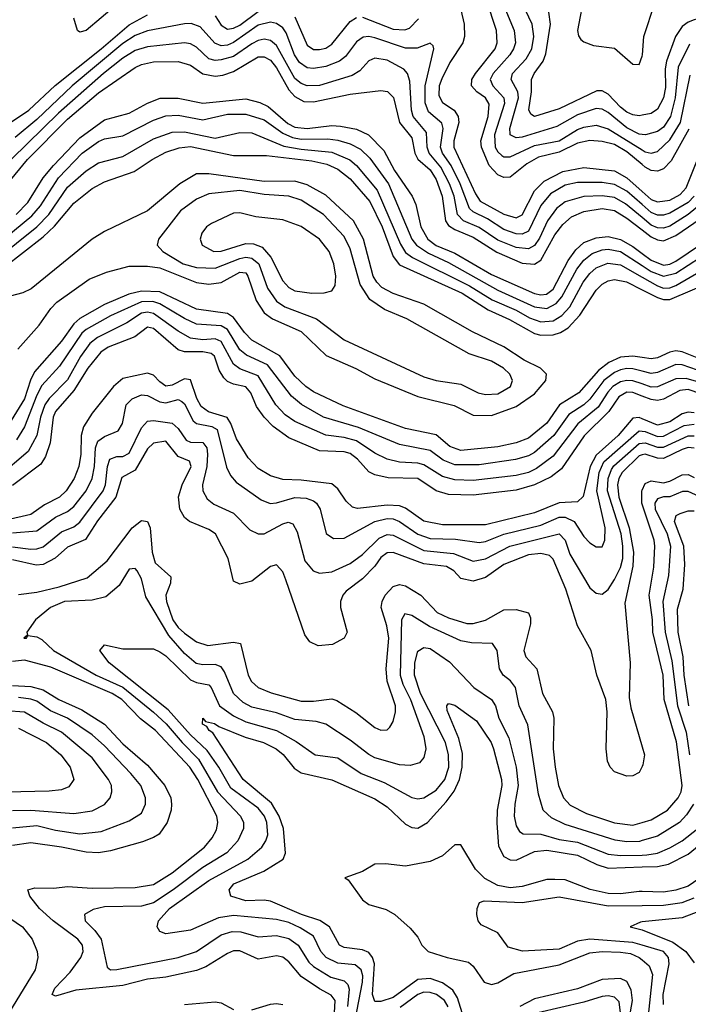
# Model space of a CAD drawing. Header units: inches. Extents: x 884549 to 1028252, y 526810 to 653624.
# Tile 386 of 656: x 907974 to 910150, y 621658 to 624865. Entities that reach past the tile are written whole.
import ezdxf

# ---------------------------------------------------------------- set-up
doc = ezdxf.new("R2010")
doc.units = ezdxf.units.IN
doc.header["$MEASUREMENT"] = 0
doc.layers.add('A9602', color=7, linetype='Continuous')
doc.layers.add('A9612', color=7, linetype='Continuous')

msp = doc.modelspace()

# ---------------------------------------------------------------- linework, layer by layer
at = {"layer": 'A9602', "color": 5}
for points, elevation in [([(910000, 624490.8), (909990, 624492.2), (909950, 624512.9), (909890, 624562.7), (909870, 624573.9), (909850, 624575.7), (909790, 624554.6), (909722.9, 624517.1), (909610, 624482.7), (909590, 624480.4), (909570.6, 624490), (909570, 624493.2), (909569, 624510), (909597.6, 624610), (909595.6, 624630), (909574.3, 624670), (909578.1, 624690), (909622.9, 624737.1), (909641.6, 624770), (909647.7, 624810), (909642.1, 624850), (909590, 624961)], 2440), ([(909812.8, 624950), (909789.7, 624830), (909792.6, 624812.6), (909800.6, 624800.6), (909810, 624792.4), (909841.4, 624781.4), (909910, 624771.8), (909970, 624719.9), (909990, 624719.3), (910000, 624746.3)], 2380), ([(910000, 624393.2), (909950, 624435), (909910, 624458), (909870, 624468.6), (909830, 624471.1), (909790, 624463), (909730, 624433.2), (909662.6, 624417.4), (909624.5, 624395.5), (909570, 624352.4), (909550, 624351), (909530, 624359.9), (909502.3, 624390), (909477, 624450), (909475.3, 624470), (909498.4, 624550), (909501.7, 624590), (909489.9, 624610), (909462.1, 624630), (909445, 624650), (909446.1, 624670), (909457.4, 624690), (909521.8, 624770), (909528.3, 624790), (909526.4, 624830), (909493.4, 624930)], 2480), ([(909542.6, 624930), (909583.5, 624830), (909587.8, 624790), (909581.3, 624770), (909569, 624750), (909515.1, 624690), (909505.7, 624670), (909514.5, 624650), (909550.3, 624610.3), (909551.9, 624591.9), (909519.1, 624490), (909521.6, 624450), (909530, 624434.3), (909543.1, 624423.1), (909550, 624418.6), (909570, 624417.8), (909650, 624454.8), (909730, 624470), (909790, 624507.4), (909810, 624515.2), (909850, 624521.9), (909890, 624509.5), (910000, 624441)], 2460), ([(908288.2, 624911.8), (908190, 624829.9), (908170, 624824.4), (908162.3, 624830), (908150.4, 624870)], 2480), ([(908610, 624877.3), (908630, 624846.7), (908650, 624833.9), (908670, 624837.3), (908690, 624847.6), (908750, 624891.7)], 2520), ([(909410, 624897.2), (909420.9, 624850), (909422, 624810), (909416.1, 624790), (909374.5, 624725.5), (909348, 624672), (909339.8, 624650), (909338, 624618), (909350, 624595.1), (909387.7, 624570), (909401.2, 624550), (909403.1, 624530), (909387.4, 624470), (909387.1, 624450), (909457.6, 624297.6), (909473.3, 624273.3), (909550, 624231.5), (909590, 624219.1), (909610, 624229.5), (909650, 624307.6), (909681.2, 624338.8), (909741.8, 624370), (909810, 624383.7), (909910, 624372.2), (909950, 624349.5), (910000, 624305.8)], 2520), ([(910000, 624553.7), (909990, 624552), (909970, 624554.6), (909950, 624563.5), (909930, 624579.6), (909890, 624621.9), (909870, 624633.3), (909852.8, 624632.8), (909730, 624574.1), (909650, 624549.3), (909637.3, 624557.3), (909631.8, 624571.8), (909640.2, 624630), (909640.2, 624670), (909648.5, 624690), (909678.2, 624730), (909686.6, 624753.4), (909701.9, 624850), (909696.9, 624890)], 2420), ([(907890, 624494.6), (908004.2, 624570), (908089, 624651), (908239.2, 624770), (908330, 624848.6), (908390, 624881)], 2520), ([(910000, 624262.7), (909950, 624306.3), (909910, 624328.5), (909870, 624334.5), (909790, 624335), (909750, 624325.7), (909702.2, 624297.8), (909670, 624259.9), (909630, 624176), (909610, 624166.2), (909590, 624167.2), (909550, 624181.3), (909496.4, 624216.4), (909450, 624238.7), (909437.7, 624250), (909408.2, 624330), (909378.3, 624390), (909350.6, 624430), (909343.5, 624450), (909351.9, 624510), (909347.8, 624527.8), (909305.1, 624565.1), (909293.8, 624593.8), (909293.7, 624650), (909321.8, 624770), (909319.6, 624779.6), (909310, 624788.2), (909267.6, 624772.4), (909230, 624772), (909130, 624805.7), (909110, 624809.9), (909092.5, 624807.5), (909070, 624792.5), (909034.8, 624745.2), (909015.4, 624730), (908970, 624712.8), (908930, 624705.5), (908910, 624707.8), (908885.2, 624725.2), (908868.9, 624750), (908841.7, 624821.7), (908830, 624838.5), (908810, 624852.3), (908790, 624857.2), (908750, 624847.3), (908670, 624790.6), (908650, 624782.4), (908630, 624780.3), (908608.9, 624788.9), (908561.7, 624841.7), (908532, 624852), (908510, 624851.7), (908390, 624828.9), (908350, 624813.4), (908310, 624787.6), (908144.5, 624650), (908030, 624539.7), (907958.9, 624481.1)], 2540), ([(908870, 624874.2), (908910, 624782.5), (908930, 624768.2), (908950, 624767.4), (908970, 624772.7), (908990, 624784.9), (909050, 624859.5), (909070, 624871.8)], 2520), ([(909090, 624872.7), (909190, 624834.2), (909227.8, 624832.2), (909242.5, 624837.5), (909271.9, 624868.1)], 2520), ([(910000, 624220.7), (909945.6, 624265.6), (909910, 624286), (909870, 624291.7), (909810, 624289), (909750, 624271.1), (909721.9, 624250), (909691.7, 624210), (909666.4, 624153.6), (909650, 624129.3), (909630, 624118.2), (909590, 624123), (909530, 624146.7), (909470, 624188.4), (909419.1, 624210), (909399.6, 624230), (909387.7, 624290), (909373.5, 624330), (909344.5, 624384.5), (909307.2, 624430), (909300.8, 624450), (909298, 624498), (909254.3, 624550), (909249.5, 624570), (909244.4, 624664.4), (909236.3, 624690), (909224.1, 624704.1), (909170, 624732.9), (909130, 624739.7), (909110, 624730.4), (909081.7, 624698.3), (909056.7, 624683.3), (908950, 624650.5), (908910, 624649.1), (908890, 624657), (908870, 624673.5), (908810, 624781.1), (908790, 624797.6), (908770, 624801.8), (908750, 624797.3), (908730, 624786.2), (908670, 624745.5), (908630, 624733.8), (908610, 624732.5), (908590, 624737.7), (908550, 624775.6), (908530, 624786.1), (908510, 624789.6), (908390, 624776.5), (908350, 624764.1), (908310, 624739.2), (908247.2, 624690), (908099.7, 624560.3), (907948, 624412)], 2560), ([(907868.5, 624251.5), (907999.5, 624410), (908130, 624540.8), (908230, 624627.1), (908350, 624709.6), (908370, 624719.1), (908410, 624727.5), (908490, 624729), (908530, 624717.1), (908570, 624688.6), (908610, 624680.7), (908635.7, 624684.3), (908670, 624696.7), (908750, 624743.9), (908770, 624744.2), (908790, 624732.8), (908810, 624708), (908850, 624636.8), (908870, 624614.8), (908898.9, 624598.9), (908930, 624596.9), (909050, 624622), (909150, 624634.3), (909170.7, 624630.7), (909191, 624611), (909209.9, 624530), (909250, 624479.6), (909260.2, 624430), (909270, 624410.8), (909310, 624375.8), (909330, 624344.6), (909348.9, 624290), (909360.1, 624210), (909370, 624194.6), (909390, 624181.6), (909450, 624156.5), (909527.4, 624107.4), (909610, 624072), (909650, 624068.6), (909670, 624081.3), (909716.4, 624163.6), (909741.9, 624198.1), (909770, 624222.5), (909810, 624240.3), (909870, 624249.5), (909910, 624243.1), (909950, 624218.6), (910000, 624180.4)], 2580), ([(907962.5, 624230), (908000.4, 624270), (908050, 624350), (908083.7, 624390), (908170, 624480.2), (908250, 624538.3), (908330, 624560.4), (908390, 624593.4), (908431.2, 624608.8), (908490, 624609.7), (908570, 624592.8), (908710, 624607.5), (908755.2, 624595.2), (908782.4, 624582.4), (908847.2, 624527.2), (908870, 624514.7), (908910, 624510.3), (908990, 624520), (909018.4, 624518.4), (909070, 624508.8), (909109.4, 624489.4), (909159.3, 624439.3), (909193.7, 624373.7), (909251.9, 624290), (909263.1, 624263.1), (909280, 624190), (909302.1, 624150), (909329.6, 624129.6), (909390, 624104.9), (909510, 624034.9), (909650, 623972.5), (909670, 623968.4), (909688.6, 623971.4), (909710, 623987.3), (909759.7, 624080.3), (909784.4, 624115.6), (909810, 624138.7), (909850, 624154.8), (909890, 624159.1), (909930, 624149), (909970, 624126.3), (910000, 624103.8)], 2620), ([(907893, 624127), (908013.7, 624226.3), (908041.4, 624258.6), (908099.8, 624350), (908177.7, 624430), (908230, 624468.6), (908250, 624476.8), (908310, 624486.9), (908410, 624537.9), (908450, 624551.7), (908490, 624554), (908570, 624538.9), (908650, 624557.7), (908710, 624557.2), (908770, 624538.4), (908830, 624495), (908861.5, 624481.5), (908890, 624475.6), (908976.8, 624476.8), (909010, 624472.9), (909050, 624460.6), (909083, 624443), (909113.4, 624413.4), (909174.8, 624330), (909250.3, 624150.3), (909265.8, 624130), (909304.5, 624104.5), (909370, 624074.2), (909530, 623984.1), (909650, 623929.5), (909690, 623924.6), (909719.9, 623940.1), (909738.2, 623961.8), (909787.6, 624052.4), (909810, 624081.5), (909837, 624103), (909870, 624115.2), (909890, 624117.6), (909930, 624110), (910000, 624064.4)], 2640), ([(907895.9, 624084.1), (908030, 624190.7), (908069.3, 624230.7), (908130, 624319.1), (908190, 624372.1), (908230, 624398.5), (908310, 624419.8), (908410, 624477.1), (908470, 624498.1), (908510, 624500), (908610, 624479.3), (908690, 624497.3), (908730, 624496.2), (908833.5, 624453.5), (908890, 624443), (908990, 624433.2), (909048.6, 624408.6), (909070, 624389.9), (909137.7, 624310), (909213.4, 624133.4), (909230, 624106.8), (909252.9, 624090), (909438.5, 623998.5), (909512.2, 623952.2), (909590, 623918.6), (909633.7, 623893.7), (909670, 623881.2), (909710, 623884.1), (909739.1, 623900.9), (909764.7, 623930), (909808.2, 624010), (909830, 624038.7), (909850, 624056.2), (909888.3, 624071.7), (909930, 624066.9), (910000, 624026.5)], 2660), ([(907922.8, 624057.2), (908050, 624157.6), (908087.2, 624192.8), (908150, 624267), (908210, 624314.8), (908250, 624336.9), (908346.6, 624370), (908405, 624410), (908450, 624433.1), (908492.6, 624447.4), (908530, 624451.6), (908670, 624422.7), (908777.1, 624422.9), (908925.4, 624405.4), (908974.1, 624394.1), (909010, 624378), (909050, 624346.1), (909113.2, 624273.2), (909153.9, 624190), (909190, 624093.8), (909210, 624066.4), (909414.5, 623974.5), (909499.3, 623919.3), (909568.2, 623888.2), (909650, 623842.9), (909670, 623837.6), (909710, 623838.3), (909733.9, 623846.1), (909758.8, 623861.2), (909797.5, 623902.5), (909850, 623984.1), (909870, 624003), (909890, 624014.2), (909910, 624018.1), (909949, 624011), (910000, 623985.1)], 2680), ([(907968, 623792), (908037.5, 623870), (908075.3, 623924.7), (908095, 623945), (908200.3, 624019.7), (908257, 624043), (908330, 624061.9), (908390, 624062.4), (908430, 624056.3), (908550, 624009.4), (908590, 624003.9), (908630, 624009.4), (908690, 624042.5), (908710, 624039.9), (908717, 624030), (908743.2, 623950), (908770.2, 623910.2), (908796.8, 623890), (908890, 623849.7), (908971.5, 623771.5), (909068.3, 623728.3), (909130, 623694.8), (909270, 623637.3), (909388.2, 623608.2), (909450, 623576.3), (909510, 623576), (909590, 623604.4), (909650, 623646), (909686.1, 623690), (909689.2, 623710), (909669.3, 623729.3), (909616.4, 623756.4), (909550, 623799.4), (909447.8, 623847.8), (909290, 623937.8), (909190, 623973.3), (909152.8, 623992.8), (909136.2, 624010), (909125.1, 624030), (909093.2, 624150), (909060.1, 624210), (908970, 624292.9), (908910, 624326.5), (908870, 624339), (908770, 624338), (908590, 624362.6), (908550, 624362.3), (908494.7, 624330), (908390, 624242.3), (908250, 624174.5), (908210.2, 624150), (908011.8, 623988.2), (907984.3, 623975.7), (907905.1, 623954.9)], 2720), ([(910000, 623764.9), (909970, 623769.2), (909930, 623765.9), (909891.9, 623748.1), (909857.9, 623722.1), (909794.4, 623650), (909731.5, 623610), (909690, 623551.1), (909630, 623502.1), (909590, 623486.5), (909530, 623473.6), (909410, 623461.9), (909374.3, 623474.3), (909330, 623512.4), (909230, 623533), (909027.1, 623607.1), (908930, 623652.8), (908904.9, 623670), (908870, 623703.9), (908820.6, 623770), (908730, 623821.1), (908705.8, 623845.8), (908670, 623894.7), (908650, 623908.1), (908550, 623922.1), (908430, 623978.2), (908370, 623980.6), (908329.1, 623970.9), (908250, 623937.2), (908170, 623891.5), (908150, 623874.4), (908110, 623817.5), (908022.5, 623717.5), (908009, 623691), (907990, 623630), (907928.8, 623531.2)], 2680), ([(910000, 623719.8), (909970, 623727.3), (909950, 623729.1), (909930, 623724.8), (909910, 623716), (909875.3, 623690), (909830, 623628.9), (909809.8, 623610.2), (909761.1, 623578.9), (909712.8, 623510), (909650, 623454.8), (909630, 623444.2), (909587.9, 623432.1), (909470, 623415.1), (909390, 623415.2), (909352.9, 623430), (909310, 623461.4), (909210, 623481.4), (909076.9, 623536.9), (908963.1, 623570), (908891.4, 623611.4), (908858.4, 623638.4), (908780.3, 623740.3), (908712.4, 623772.4), (908690.8, 623790), (908650, 623856.3), (908630, 623867.2), (908550, 623872.6), (908510, 623891.1), (908430, 623939.4), (908406.9, 623946.9), (908370, 623946.4), (908270, 623900.4), (908190, 623855.6), (908176.6, 623843.4), (908103.2, 623736.8), (908046.5, 623673.5), (908030, 623642.3), (907990, 623538.2), (907963.3, 623496.7)], 2660), ([(910000, 623678.4), (909970, 623688.4), (909950, 623689.8), (909930, 623684.8), (909904.8, 623670), (909888.3, 623651.7), (909857.4, 623602.6), (909791.2, 623548.8), (909710, 623443.5), (909656.5, 623403.5), (909630, 623390.3), (909590, 623379.9), (909450, 623364.4), (909390, 623366), (909350, 623376.4), (909290, 623415.3), (909270, 623420.4), (909210, 623423.1), (909170, 623433.5), (909130, 623453.2), (909070, 623492.6), (909030, 623504), (908970, 623511.7), (908870, 623556.3), (908838.1, 623578.1), (908807.6, 623610), (908750, 623704.6), (908690, 623728.1), (908670, 623742.9), (908630, 623817), (908610, 623825), (908570, 623822.2), (908530, 623827.5), (908490, 623849.8), (908410, 623907.7), (908390, 623912.1), (908370, 623909.1), (908322.8, 623877.2), (908227, 623830), (908202.1, 623810), (908171.8, 623768.2), (908130, 623692.1), (908070, 623631.4), (908056.2, 623610), (908041.5, 623570), (908029.6, 623510.4), (908001.2, 623458.8), (907903.9, 623376.1)], 2640), ([(910000, 623639.1), (909970, 623651), (909950, 623651.4), (909923.9, 623636.1), (909891.5, 623588.5), (909811.1, 623508.9), (909738.1, 623401.9), (909704, 623376), (909650, 623349.8), (909590, 623332.1), (909450, 623316.5), (909370, 623318), (909330, 623330.3), (909270, 623370.3), (909172.9, 623372.9), (909130, 623382.6), (909110, 623392.6), (909073.6, 623433.6), (909050, 623451.8), (909030, 623457.3), (908950, 623460.5), (908850, 623502.7), (908799.5, 623539.5), (908769.8, 623569.8), (908745.1, 623605.1), (908726.7, 623650), (908710, 623669.3), (908670, 623677.3), (908650, 623686.4), (908638.1, 623698.1), (908622.8, 623722.8), (908608.4, 623768.4), (908597.7, 623777.7), (908570, 623783.4), (908510, 623783.1), (908490, 623789.8), (908410, 623858.8), (908390, 623863), (908348.5, 623831.5), (908262.3, 623797.7), (908238.2, 623781.8), (908195.9, 623730), (908150, 623657.6), (908091, 623589), (908083, 623570), (908073.3, 623486.7), (908058, 623442), (908043, 623417), (907950, 623347.1)], 2620), ([(910000, 623564.5), (909990, 623568.6), (909970, 623567.1), (909921.9, 623510), (909850, 623446.9), (909831.4, 623410), (909808.6, 623311.4), (909790, 623294.8), (909730, 623291), (909650, 623258.7), (909490, 623219), (909350, 623219.2), (909290, 623231.4), (909230, 623273.9), (909210, 623281.8), (909170, 623283.1), (909073.1, 623273.1), (909057.1, 623277.1), (909036.3, 623296.3), (909010, 623336.6), (908990, 623352.7), (908890, 623365.1), (908830, 623367.6), (908790, 623378.8), (908750, 623402.8), (908717.5, 623437.5), (908679.6, 623499.6), (908661, 623550), (908649.1, 623569.1), (908588, 623588), (908564.7, 623604.7), (908550.6, 623630.6), (908530, 623692.2), (908510, 623694.7), (908470, 623674.3), (908450, 623671.1), (908430, 623684.8), (908410, 623706.5), (908390, 623714), (908310, 623696.6), (908278.9, 623670), (908210, 623583), (908181.8, 623538.2), (908173.7, 623510), (908172.6, 623450), (908165.9, 623410), (908151.1, 623370), (908125.1, 623330), (908104, 623310), (908055.2, 623284.8), (908010, 623253.4), (907930, 623234.9)], 2580), ([(907950, 623193.5), (908030, 623200.2), (908090, 623244.8), (908130, 623263.1), (908150, 623279.7), (908189.9, 623330), (908209.7, 623370), (908217.7, 623410), (908220.6, 623470), (908228.5, 623491.5), (908250, 623506.7), (908294.4, 623525.6), (908308.3, 623550), (908321, 623610), (908339.8, 623630), (908370, 623643.3), (908390, 623640.9), (908430, 623619.8), (908450, 623616.7), (908490, 623627.4), (908501.3, 623621.3), (908510, 623613.5), (908538.6, 623558.6), (908550, 623550), (908599.8, 623539.8), (908616.6, 623530), (908646.9, 623406.9), (908660.3, 623380.3), (908678.7, 623358.7), (908760.4, 623300.4), (908789, 623289), (908810, 623290.9), (908870, 623308.3), (908906.8, 623306.8), (908930, 623297.3), (908940.1, 623290), (908952.1, 623270), (908971.7, 623191.7), (908995.3, 623175.3), (909030, 623176.3), (909130.2, 623229.8), (909170, 623240), (909190, 623238.5), (909210, 623230.1), (909269.6, 623189.6), (909310, 623175.2), (909392.6, 623172.6), (909470, 623162.3), (909490, 623165), (909550, 623189.2), (909670, 623218.1), (909730, 623244.1), (909750, 623244.7), (909778.6, 623230), (909810, 623181.6), (909830, 623161.1), (909850, 623147.8), (909870, 623148.1), (909878.5, 623170), (909879.9, 623210), (909853, 623330), (909860.1, 623390), (909875, 623425), (909990, 623525.7), (910000, 623524.5)], 2560), ([(907950, 623147.3), (908010, 623140.7), (908030, 623141), (908050, 623147.6), (908110, 623196.7), (908150, 623212.9), (908170, 623227.9), (908245.5, 623330), (908253.1, 623350), (908259.3, 623410), (908267, 623433), (908290, 623442), (908310, 623442.2), (908330, 623453.1), (908370, 623535.3), (908390, 623557.4), (908410, 623559), (908470, 623550.8), (908490, 623533.7), (908515.5, 623495.5), (908530, 623488.5), (908570, 623487.3), (908582.6, 623470), (908585.6, 623450), (908583.1, 623410), (908569.3, 623349.3), (908570.6, 623330), (908583.8, 623303.8), (908606.3, 623286.3), (908670, 623257.4), (908723, 623203), (908750, 623190.1), (908770, 623190.1), (908830, 623222.9), (908848.4, 623228.4), (908862.8, 623222.8), (908877.1, 623197.1), (908902.6, 623102.6), (908929.3, 623069.3), (908950, 623062.2), (908990, 623066.9), (909050, 623093.2), (909090, 623123), (909143.6, 623176.4), (909170, 623187.9), (909190, 623185.6), (909290, 623135.9), (909386.6, 623126.6), (909450, 623101.2), (909490, 623108.6), (909569.9, 623150), (909730, 623190.1), (909749.7, 623170), (909764.3, 623124.3), (909830, 623014.6), (909850, 622996.6), (909870, 622993.5), (909890, 623008.4), (909910, 623041.2), (909930, 623080.8), (909937.7, 623110), (909937.7, 623150), (909931.6, 623190), (909886.9, 623330), (909889.5, 623370), (909900, 623400), (909908, 623412), (909990, 623484.7), (910000, 623485.8)], 2540), ([(910000, 622432.5), (909990, 622412.4), (909970, 622401.7), (909950, 622400.4), (909910, 622414.5), (909896.3, 622430), (909887.1, 622450), (909883.5, 622490), (909886.5, 622610), (909881.6, 622650), (909852.9, 622730), (909834.5, 622810), (909790.1, 622890.1), (909751.4, 623010), (909710, 623107.8), (909699.1, 623119.1), (909670, 623125.6), (909630, 623121.6), (909550, 623090.3), (909490, 623047.8), (909450, 623036.3), (909410, 623045), (909387, 623070), (909363.8, 623083.8), (909290, 623092.7), (909190, 623129.2), (909170, 623128.3), (909150, 623113), (909130, 623085.2), (909090, 623043.6), (909036.6, 623003.4), (909025.9, 622990), (909018.7, 622970), (909018.3, 622950), (909039.8, 622870), (909030.7, 622850), (908992, 622830), (908945, 622825), (908918.5, 622838.5), (908901.6, 622861.6), (908840.7, 623040.7), (908830, 623066.4), (908810, 623089.4), (908790, 623083.5), (908730, 623035.8), (908690, 623026.6), (908670, 623035.8), (908652.9, 623110), (908611.7, 623190), (908590, 623204.8), (908526.2, 623230), (908510, 623243), (908495, 623270), (908490.9, 623310.9), (908502.8, 623350), (908532.5, 623410), (908526.9, 623426.9), (908490, 623442.5), (908450, 623491.5), (908410, 623485.6), (908390, 623467.3), (908350, 623397.1), (908305.9, 623374.1), (908286.6, 623310), (908227.7, 623232.3), (908188.5, 623171.5), (908130, 623146.5), (908088.9, 623111.1), (908050, 623090.6), (908028, 623088), (907950, 623105.4)], 2520), ([(910000, 623447.2), (909990, 623444.4), (909934.6, 623390), (909924.1, 623370), (909920.1, 623350), (909924.1, 623310), (909958.1, 623210), (909972.5, 623130), (909970, 623084.7), (909944.1, 622964.1), (909961.5, 622770), (909957.5, 622657.5), (909963.1, 622623.1), (910000, 622496)], 2520), ([(910000, 623286.6), (909998.8, 623290), (909998.9, 623330), (910000, 623332.4)], 2480), ([(907970, 622992.2), (908030, 622999.6), (908102.5, 623017.5), (908193.5, 623046.5), (908258.3, 623101.7), (908339.9, 623210), (908370, 623233.3), (908390, 623230.1), (908398.4, 623210), (908405.1, 623130), (908415.3, 623095.3), (908466.3, 623050), (908464.6, 623030), (908449.8, 622990.2), (908451.5, 622970), (908472.7, 622910), (908490, 622885.4), (908510, 622867), (908550, 622838.4), (908586.6, 622826.6), (908670, 622837.3), (908692.9, 622832.9), (908717.5, 622730), (908729, 622709), (908750.2, 622690), (908792.6, 622672.6), (908890, 622645.2), (908930, 622645.1), (908990, 622652.5), (909006.8, 622646.8), (909068, 622608), (909130, 622559.8), (909150, 622550.2), (909170, 622551.4), (909179.2, 622560.8), (909190, 622578.4), (909197.1, 622610), (909197.7, 622630), (909169.6, 622710), (909167, 622750), (909175.6, 622850), (909168.8, 622890), (909150.5, 622950), (909153.6, 622970), (909163.1, 622990), (909190, 623018.3), (909210, 623024.9), (909230, 623020.4), (909279.9, 622990), (909333.4, 622933.4), (909370, 622916.3), (909430, 622898.3), (909450, 622897.8), (909490, 622908.7), (909550, 622943.1), (909590, 622944.2), (909630, 622932.6), (909637, 622917), (909637.1, 622897.1), (909615.2, 622810), (909621.3, 622790), (909656.9, 622750), (909675.7, 622670), (909708.6, 622610), (909712.2, 622590), (909710.5, 622490), (909717, 622430), (909728.2, 622370), (909744.6, 622330), (909765.8, 622305.8), (909819.2, 622279.2), (909910, 622248.6), (909970, 622240.9), (910000, 622249.9)], 2480), ([(910000, 622190.7), (909991.8, 622188.2), (909950, 622186.7), (909912.3, 622192.3), (909750, 622243.5), (909704.8, 622264.8), (909678.4, 622290), (909662.3, 622342.3), (909628.3, 622568.3), (909599.4, 622630), (909587.7, 622690), (909571.5, 622711.5), (909547.6, 622730), (909535.3, 622750), (909528.5, 622810), (909512.9, 622832.9), (909444.6, 622835.4), (909410, 622841.7), (909307.8, 622887.8), (909250, 622924.5), (909227.3, 622930), (909217.2, 622910), (909212.3, 622730), (909220.6, 622700.6), (909246.6, 622650), (909289.5, 622530), (909295.6, 622490), (909290, 622462), (909275.8, 622444.2), (909244.6, 622435.4), (909210, 622437.5), (909130, 622461), (909110, 622470.9), (909050, 622518.5), (908970, 622570.6), (908939.3, 622579.3), (908870, 622585.3), (908810, 622607.5), (908730, 622625.1), (908701, 622641), (908670, 622670.1), (908641, 622741), (908630, 622756.9), (908610, 622764), (908570, 622763.4), (908548.2, 622768.2), (908510, 622800.8), (908459.1, 622859.1), (908384.6, 622984.6), (908370, 623043.1), (908355.8, 623070), (908350, 623077.6), (908330, 623074.6), (908297.8, 623022.2), (908254.6, 622985.4), (908210, 622974.4), (908119.5, 622970), (908074.7, 622950), (908025.4, 622910), (907997.6, 622870), (907999.5, 622860.5), (907987.3, 622850), (907996, 622850), (908000.7, 622859.3), (908030, 622854.2), (908046.4, 622846.4), (908083.5, 622810), (908222.6, 622730), (908310, 622690.9), (908410, 622609.2), (908451.2, 622571.2), (908503, 622510), (908556.5, 622456.5), (908617.3, 622350), (908692.2, 622270), (908702.5, 622250), (908702.5, 622230), (908684.3, 622190), (908648.7, 622151.3), (908570, 622103.5), (908473.2, 622030), (908410, 621988.2), (908370, 621977.4), (908250, 621975.6), (908213.5, 621966.5), (908184.8, 621950), (908186.8, 621930), (908218.4, 621898.4), (908238.9, 621870), (908258.6, 621778.6), (908269.9, 621769.9), (908290.5, 621770.5), (908489.9, 621809.9), (908550, 621829.9), (908630, 621884.3), (908665.1, 621894.9), (908693.9, 621893.9), (908750, 621877.5), (908810, 621881.7), (908850, 621872), (908880.1, 621850), (908915, 621795), (908930, 621780.9), (908986.4, 621746.4), (909030, 621734.2), (909041.7, 621721.7), (909046.6, 621706.6), (909041.5, 621650)], 2460), ([(909066.2, 621606.2), (909090, 621730), (909090.7, 621750.7), (909085.1, 621770), (909066.5, 621786.5), (909010, 621791.7), (908972, 621810), (908954.1, 621830), (908930, 621879.7), (908887.2, 621907.2), (908850, 621923.6), (908810, 621934), (908670, 621947.4), (908620.9, 621939.1), (908530, 621899.6), (908450, 621887.6), (908430, 621894.7), (908421.2, 621910), (908425.4, 621930), (908461.8, 621970), (908590, 622061), (908717.1, 622130), (908762.4, 622170), (908775.6, 622190), (908781.2, 622210), (908778.5, 622250), (908770.5, 622270), (908750, 622296.1), (908661.3, 622361.3), (908622.3, 622430), (908583.9, 622483.9), (908530, 622535.2), (908457.3, 622617.3), (908264.9, 622770), (908234.7, 622810), (908250, 622828.4), (908310, 622815.6), (908410, 622815.2), (908430, 622806.3), (908450, 622792.6), (908530, 622714.3), (908550, 622705.6), (908590, 622698.1), (908597.7, 622690), (908624.3, 622630), (908670, 622597.3), (908710, 622577.6), (908810, 622549.8), (908874.2, 622514.2), (908936.1, 622470), (909010, 622460.1), (909085, 622410), (909160, 622380), (909250, 622331.2), (909270, 622326.5), (909290, 622330.1), (909330, 622354.7), (909357.4, 622390), (909370.4, 622430), (909369.9, 622470), (909360.3, 622510), (909278.7, 622670), (909258.6, 622730), (909259.9, 622770), (909270, 622808.4), (909290, 622819.5), (909310, 622816.9), (909372.7, 622772.7), (909452.5, 622690), (909510.1, 622650), (909523.3, 622630), (909533.4, 622590), (909566, 622526), (909589.6, 622429.6), (909596.7, 622370), (909585.9, 622310), (909583.7, 622270), (909590, 622238.5), (909601, 622221), (909612.8, 622212.8), (909670, 622211.9), (909730, 622194.2), (909790, 622185.5), (909890, 622146.2), (909930, 622141.9), (910000, 622143.9)], 2440), ([(908998.3, 621630), (909001, 621670), (908987.8, 621687.8), (908950, 621707.6), (908890, 621748.4), (908850, 621796.4), (908830, 621811.5), (908810, 621815.7), (908750, 621804.9), (908690, 621831.4), (908670, 621831.4), (908650, 621823.6), (908580, 621780), (908550, 621767.9), (908450, 621746.1), (908390, 621739.5), (908310, 621719.2), (908156.5, 621703.5), (908090, 621684), (908079.4, 621690), (908087.8, 621710), (908138.1, 621761.9), (908172.9, 621810), (908180.5, 621830), (908178.1, 621850), (908163.5, 621870), (908082.8, 621930), (908038.9, 621970), (908006.6, 622010), (908000.4, 622030), (908023.2, 622036.8), (908084.6, 622035.4), (908130, 622041.6), (908210, 622035.6), (908350, 622037.7), (908410, 622048.1), (908470, 622085.6), (908575.4, 622170), (908600.6, 622199.4), (908614.2, 622225.8), (908618.9, 622250), (908615.3, 622270), (908553.5, 622390), (908527.4, 622430), (908415.6, 622550), (908367.3, 622587.3), (908306.3, 622650), (908275.4, 622670), (908075.3, 622755.3), (907990, 622778.1), (907950, 622774.5)], 2480), ([(907950, 622696.5), (908010, 622692.8), (908050, 622682.4), (908101.8, 622650), (908176.6, 622616.6), (908249.5, 622570), (908310, 622505.7), (908390, 622436.1), (908445.9, 622370), (908465.6, 622330), (908468.4, 622310), (908466.8, 622290), (908454.3, 622250), (908427.7, 622212.3), (908410, 622200.5), (908373.2, 622186.8), (908270, 622157.7), (908230, 622151.3), (908190, 622153), (908110, 622169.8), (908010, 622183.6), (907950, 622175.3)], 2520), ([(907950, 622232.9), (908030, 622239.8), (908090, 622224.8), (908170, 622212.8), (908239.6, 622220.4), (908330, 622254.9), (908370, 622280.6), (908383.7, 622310), (908383.9, 622330), (908367.8, 622370), (908335.7, 622410), (908250, 622499.9), (908210, 622535.1), (908130, 622589.4), (908073.9, 622613.9), (908030, 622644.7), (908010, 622651.8), (907970, 622656.7)], 2540), ([(907950, 622289.2), (908010.1, 622290.1), (908150, 622279.4), (908210, 622287.4), (908250, 622308.5), (908268.6, 622330), (908274.3, 622350), (908272.4, 622370), (908263.2, 622390), (908210, 622460.4), (908110, 622543.9), (908050, 622573), (907990, 622609.4), (907930, 622613.2)], 2560), ([(909414, 621630), (909399, 621679), (909383.4, 621703.4), (909350, 621727.4), (909310, 621741.4), (909270, 621738.5), (909190, 621679.4), (909150, 621666.5), (909130, 621666.9), (909121.9, 621690), (909129.1, 621789.1), (909122.2, 621810), (909110, 621825.9), (909090, 621835.4), (909030, 621842.6), (909014.5, 621850), (908982.3, 621910), (908950.6, 621930.6), (908891.8, 621950), (908790, 621993.1), (908770, 621996.7), (908710, 621994.2), (908660.7, 622010), (908655.8, 622030), (908671.5, 622050), (908768.4, 622091.6), (908831.9, 622130), (908839, 622150), (908832.2, 622230), (908818.2, 622270), (908793.2, 622313.2), (908701, 622390), (908602.3, 622542.3), (908590.8, 622550), (908583, 622563), (908568.7, 622570), (908569.8, 622590.2), (908578.8, 622578.8), (908607.8, 622572.2), (908622.7, 622562.7), (908708.2, 622528.2), (908767.8, 622510), (908808.4, 622490), (908831.1, 622471.1), (908867.2, 622427.2), (908890, 622411.8), (908990, 622389.3), (909130, 622326.8), (909170, 622300.5), (909230, 622244.6), (909250, 622233.6), (909270, 622231.3), (909301.5, 622250), (909362.7, 622317.3), (909388, 622352), (909405.9, 622390), (909414.8, 622430), (909415, 622475), (909403, 622523), (909365.1, 622614.9), (909364.3, 622630), (909370, 622637.5), (909390, 622632.5), (909461.1, 622581.1), (909508.8, 622510), (909516.8, 622490), (909542.7, 622390), (909543, 622370), (909528.5, 622290), (909527.2, 622247.2), (909532.3, 622172.3), (909550, 622138.9), (909570, 622127.7), (909590, 622127.5), (909650, 622154.9), (909690, 622159.3), (909790, 622143.7), (909852.9, 622112.9), (909890, 622100.8), (910000, 622105)], 2420), ([(907970, 622557.4), (908061, 622510), (908107.3, 622470), (908138.3, 622430), (908149.8, 622390), (908133.9, 622366.1), (908110, 622356.6), (908070, 622351.4), (907931.1, 622348.9)], 2580), ([(910000, 622024.8), (909990, 622025), (909930, 622017.7), (909890, 622018.2), (909831.3, 622031.3), (909750, 622062.6), (909715.7, 622064.3), (909690, 622063.9), (909610, 622041.1), (909570, 622036.8), (909530, 622045.1), (909487.8, 622067.8), (909458.2, 622098.2), (909410, 622177), (909390, 622177.3), (909350, 622141.7), (909310, 622122.9), (909230, 622107.2), (909165.1, 622114.9), (909130, 622113.8), (909089.8, 622090.2), (909032.7, 622070), (909043.3, 622063.3), (909090, 621997.8), (909110, 621982.3), (909166.8, 621966.8), (909195.3, 621950), (909245.2, 621905.2), (909270, 621876.4), (909283.4, 621850), (909303.2, 621830), (909365.3, 621810), (909434.5, 621794.5), (909450, 621782.1), (909486.2, 621730), (909510, 621721.7), (909530, 621727.9), (909582.4, 621757.6), (909730, 621786.5), (909830, 621825.6), (909870.2, 621829.8), (909930, 621827.9), (909962.7, 621822.7), (909990.4, 621810.4), (910000, 621802.2)], 2380), ([(910000, 621850.2), (909970, 621859), (909830.3, 621869.7), (909790, 621862.8), (909730, 621836.9), (909610.4, 621830.4), (909563.8, 621843.8), (909530.5, 621890.5), (909476.6, 621916.6), (909466.2, 621930), (909461.7, 621950), (909463.5, 621970), (909471.2, 621988.8), (909485.4, 621994.6), (909610, 621989.6), (909730, 622008.2), (909890, 621978.9), (910000, 621979.9)], 2360), ([(907864.7, 621990), (907982.8, 621910), (908014.9, 621870), (908030.9, 621830), (908033.5, 621810), (908024.2, 621770), (907888.6, 621550)], 2520), ([(910000, 621926.3), (909994.3, 621925.7), (909960.7, 621910), (909999.8, 621899.8), (910000, 621899.7)], 2340), ([(909954.8, 621590), (909968.8, 621670), (909964.4, 621704.4), (909950, 621732.2), (909930, 621741.5), (909870, 621738), (909790, 621708.2), (909650, 621675.8), (909601.6, 621650)], 2420), ([(909369.2, 621649.2), (909356.7, 621670), (909330.4, 621690), (909310, 621696.5), (909290, 621696.7), (909270, 621689.7), (909212.8, 621647.2)], 2440), ([(909929.7, 621630), (909925.2, 621665.2), (909910, 621680.4), (909890, 621684.9), (909870, 621683.2), (909810, 621664.3), (909661, 621630)], 2440), ([(908510, 621657.5), (908610, 621665.7), (908630, 621662.6), (908670, 621640.5)], 2520), ([(908730, 621639.3), (908790, 621658.5), (908810, 621659.8), (908830, 621656.6)], 2520)]:
    msp.add_lwpolyline(points, dxfattribs=dict(at, elevation=elevation))
for points, elevation in [([(908690, 624308.8), (908590, 624297.9), (908550, 624280.2), (908497.6, 624242.4), (908426.2, 624150), (908421.3, 624130), (908439.7, 624110), (908505.6, 624070), (908550, 624057.2), (908610, 624055.7), (908690, 624086.9), (908710, 624091), (908730, 624087.9), (908752.4, 624070), (908780.8, 623990), (908810, 623947.9), (908837.5, 623930), (908940.1, 623890), (909030, 623822), (909290, 623701.1), (909330, 623690.1), (909410, 623677.2), (909466, 623650), (909490, 623643.5), (909530, 623646.2), (909571.7, 623670), (909578.5, 623690), (909569.9, 623710), (909549.1, 623730), (909510, 623752.7), (909436.7, 623776.7), (909234.6, 623890), (909161.1, 623921.1), (909113.3, 623953.3), (909082.7, 624002.7), (909050, 624118.5), (909030, 624159.1), (908963.4, 624230), (908890, 624276.6), (908850, 624290.2), (908770, 624295.3)], 2740), ([(908690, 624235.3), (908670, 624234.9), (908598.5, 624201.5), (908582, 624190), (908566.4, 624170), (908560.9, 624150), (908567.6, 624130), (908606.4, 624110), (908630, 624110.9), (908710, 624135.9), (908735.2, 624135.2), (908763.5, 624123.5), (908791.7, 624091.7), (908830, 624013.8), (908850, 623992.6), (908870, 623982.1), (908925.4, 623974.6), (908964.8, 623975.2), (908990, 623981.3), (909001.4, 623998.6), (909002.9, 624030), (908996.5, 624070), (908981.5, 624110), (908949.6, 624149.6), (908890, 624190.9), (908830, 624212.5), (908742.9, 624222.9)], 2760)]:
    msp.add_lwpolyline(points, close=True, dxfattribs=dict(at, elevation=elevation))
at = {"layer": 'A9612', "color": 5}
for points, elevation in [([(910000, 624746.3), (910001.4, 624750), (910005.9, 624810), (910041.6, 624918.4)], 2380), ([(910310, 624899.5), (910170, 624864.7), (910150, 624857.2), (910130, 624842.5), (910108.6, 624810), (910079.6, 624730), (910075.3, 624704.7), (910076.1, 624643.9), (910070, 624609.9), (910050, 624573.5), (910030, 624559), (910000, 624553.7)], 2420), ([(910154.7, 624785.3), (910117.7, 624710), (910107.5, 624610), (910092.5, 624550), (910070, 624514.8), (910050, 624500.2), (910010.6, 624489.4), (910000, 624490.8)], 2440), ([(910000, 624441), (910010, 624434.8), (910030, 624430.6), (910050, 624436), (910090, 624473.6), (910125.3, 624530), (910156.1, 624683.9)], 2460), ([(910152.1, 624507.9), (910094.5, 624405.5), (910070, 624379.4), (910050, 624371.4), (910030, 624373.7), (910010, 624384.9), (910000, 624393.2)], 2480), ([(910000, 624305.8), (910030, 624279.6), (910050, 624271.5), (910090, 624277.1), (910124.3, 624295.7), (910143.1, 624316.9), (910180.5, 624410)], 2520), ([(910169.6, 624290), (910150, 624270), (910090, 624234.8), (910070, 624227.9), (910050, 624228.1), (910030, 624236.5), (910000, 624262.7)], 2540), ([(910193.9, 624266.1), (910150, 624230), (910090, 624192.5), (910070, 624186), (910050, 624187.2), (910030, 624195.9), (910000, 624220.7)], 2560), ([(910000, 624180.4), (910030, 624157.5), (910050, 624147.4), (910070, 624144.4), (910110, 624161.5), (910210.1, 624230)], 2580), ([(910000, 624103.8), (910030, 624081.2), (910070, 624065.4), (910090, 624068.3), (910110, 624078.2), (910190, 624133)], 2620), ([(910000, 624064.4), (910030, 624044.9), (910070, 624029.2), (910110, 624039.5), (910190, 624091.9)], 2640), ([(910000, 624026.5), (910050, 623997.6), (910070, 623990.7), (910090, 623991.6), (910110, 623999.6), (910190, 624046.2)], 2660), ([(910000, 623985.1), (910050, 623959.7), (910070, 623953.4), (910090, 623953.3), (910230, 624013.4)], 2680), ([(910190, 623758.8), (910130, 623783.5), (910110, 623786.8), (910090, 623782.4), (910050, 623763.8), (910030, 623760.5), (910000, 623764.9)], 2680), ([(910230, 623705.6), (910130, 623740.9), (910110, 623741.9), (910050, 623715.3), (910030, 623712.4), (910000, 623719.8)], 2660), ([(910270, 623659.6), (910143.4, 623696.6), (910110, 623695), (910050, 623668.7), (910030, 623668.4), (910000, 623678.4)], 2640), ([(910270, 623618.9), (910150, 623660.4), (910122.6, 623657.4), (910070, 623628.3), (910050, 623624.5), (910030, 623627.2), (910000, 623639.1)], 2620), ([(910170, 623584.1), (910150, 623586.5), (910130, 623580.8), (910090, 623555), (910050, 623543.9), (910000, 623564.5)], 2580), ([(910000, 623524.5), (910010, 623523.2), (910050, 623507.3), (910070, 623508.8), (910137.4, 623542.6), (910170, 623547.2)], 2560), ([(910000, 623485.8), (910010, 623487), (910050, 623472.8), (910070, 623472.8), (910150, 623509.1), (910170, 623509.5)], 2540), ([(910170, 623469.6), (910150, 623471), (910130, 623464.8), (910070, 623435.6), (910050, 623436.4), (910010, 623450), (910000, 623447.2)], 2520), ([(910000, 623332.4), (910010, 623354.3), (910030, 623362.5), (910070, 623356.2), (910090, 623361.2), (910130, 623382.6), (910150, 623383.4), (910170, 623374.2)], 2480), ([(910210, 623301.1), (910150, 623327.7), (910131.6, 623328.4), (910090, 623310.6), (910069.7, 623310.3), (910050, 623303.9), (910041.8, 623290), (910042.2, 623270), (910082.1, 623190), (910092.9, 623150), (910086.1, 623053.9), (910067.3, 622970), (910075.2, 622870), (910097, 622777), (910115.6, 622630), (910143.8, 622543.8), (910154, 622470)], 2460), ([(910000, 622249.9), (910030, 622258.8), (910082.6, 622290), (910117.9, 622330), (910127.7, 622350), (910130.8, 622370), (910112.3, 622512.3), (910072.3, 622650), (910069, 622730), (910034.7, 622870), (910034.3, 622910), (910022.5, 622990), (910038.6, 623081.4), (910041.8, 623150), (910039.6, 623170), (910000, 623286.6)], 2480), ([(910152.3, 622630), (910137.3, 622730), (910133.6, 622790), (910117.2, 622870), (910115.2, 622944.8), (910134, 623010), (910139.3, 623090), (910135.8, 623150), (910105.4, 623230), (910110.6, 623249.4), (910123.8, 623256.2), (910150, 623265.5), (910170, 623265.4)], 2440), ([(910000, 622496), (910007.5, 622470), (910002.5, 622437.5), (910000, 622432.5)], 2520), ([(910167.2, 622310), (910144.8, 622275.2), (910121.8, 622250), (910050, 622205.8), (910000, 622190.7)], 2460), ([(910000, 622143.9), (910015.7, 622144.3), (910050, 622150), (910090, 622167), (910130, 622190.1), (910181.9, 622230)], 2440), ([(910000, 622105), (910050, 622106.9), (910085.9, 622114.1), (910150, 622146.2), (910227.1, 622210)], 2420), ([(910219.5, 622090), (910150, 622042.7), (910110, 622028.9), (910070, 622023.2), (910000, 622024.8)], 2380), ([(910000, 621979.9), (910070, 621980.5), (910130.5, 621989.5), (910170, 622004.7)], 2360), ([(910190, 621962.2), (910130, 621939.7), (910000, 621926.3)], 2340), ([(910000, 621899.7), (910099.7, 621859.7), (910142.2, 621830), (910170, 621793.1)], 2340), ([(910070, 621657), (910068.9, 621690), (910087.7, 621790), (910085.8, 621810), (910069.3, 621830), (910000, 621850.2)], 2360), ([(910000, 621802.2), (910022.7, 621782.7), (910034.4, 621754.4), (910012.5, 621550)], 2380)]:
    msp.add_lwpolyline(points, dxfattribs=dict(at, elevation=elevation))

doc.saveas('drawing.dxf')
